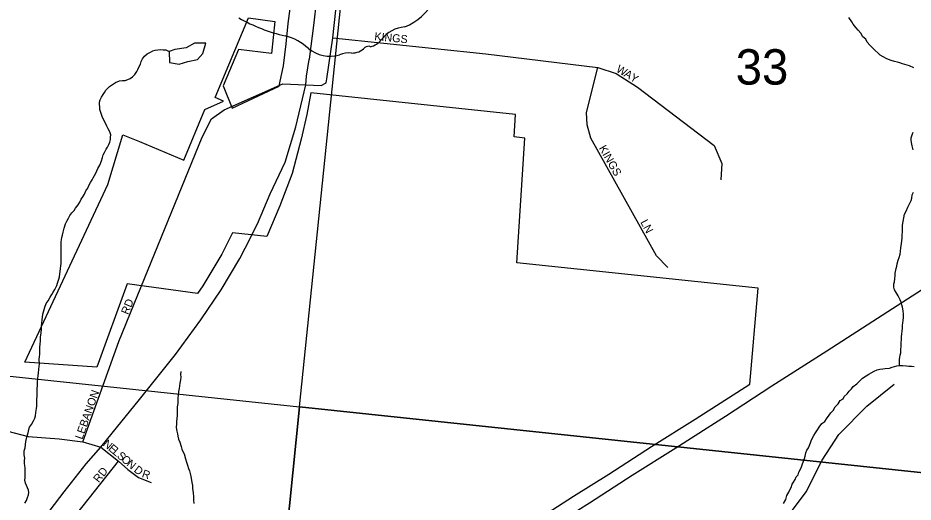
# Model space of a CAD drawing. Extents: x 0 to 34, y -4 to 22.
# Drawn here: x 5.48 to 6.225, y 18.636 to 19.039 of the extents above; entities that cross this region are included whole.
import ezdxf

# ---------------------------------------------------------------- set-up
doc = ezdxf.new("R2010")
doc.units = 0
for name, color, linetype in [('GM_X_City_Street', 7, 'Continuous'), ('GM_X_City_Street_Text', 7, 'Continuous'), ('GM_X_Corporation', 7, 'Continuous'), ('GM_X_Interstate_Route', 7, 'Continuous'), ('GM_X_Minor_Lake', 7, 'Continuous'), ('GM_X_Minor_River', 7, 'Continuous'), ('GM_X_Section', 7, 'Continuous'), ('GM_X_Section_Text', 7, 'Continuous'), ('GM_X_State_Route', 7, 'Continuous'), ('GM_X_State_Shield', 7, 'Continuous'), ('GM_X_Township_Road', 7, 'Continuous'), ('GM_X_Township_Subdivision', 7, 'Continuous'), ('GM_X_Township_Subdivision_Text', 7, 'Continuous')]:
    doc.layers.add(name, color=color, linetype=linetype)

msp = doc.modelspace()

# ---------------------------------------------------------------- linework, layer by layer
at = {"layer": 'GM_X_City_Street'}
for points in [[(5.5336, 18.68646), (5.56362, 18.76998), (5.57641, 18.80132)], [(5.43147, 18.72305), (5.44706, 18.70841), (5.46488, 18.69696), (5.4881, 18.69091), (5.51387, 18.68901), (5.5336, 18.68646), (5.54851, 18.68204)], [(5.54851, 18.68204), (5.56319, 18.67039), (5.57114, 18.66339), (5.58005, 18.65671), (5.59039, 18.65273)], [(5.4946, 18.45454), (5.49947, 18.50317), (5.5051, 18.56489), (5.50997, 18.598), (5.52342, 18.61996), (5.56319, 18.67039)]]:
    msp.add_lwpolyline(points, dxfattribs=at)
at = {"layer": 'GM_X_Corporation'}
msp.add_lwpolyline([(5.91163, 18.62168), (5.94235, 18.64129), (5.97171, 18.6596), (6.00706, 18.68258), (6.04348, 18.70527), (6.08899, 18.73454), (6.09598, 18.81442), (5.89507, 18.83552), (5.90164, 18.93939), (5.89291, 18.94046), (5.89388, 18.9591), (5.72354, 18.97701), (5.72013, 18.95913), (5.71554, 18.93847), (5.70789, 18.9099), (5.69769, 18.88286), (5.68692, 18.85739), (5.65819, 18.86041), (5.64924, 18.84259), (5.63363, 18.81647), (5.62915, 18.80991), (5.57066, 18.81813), (5.5454, 18.74872), (5.48541, 18.75292), (5.55441, 18.90085), (5.56703, 18.94213), (5.58074, 18.93645), (5.61766, 18.92103), (5.63523, 18.9631), (5.65063, 18.97015), (5.64373, 18.97305), (5.67144, 19.03934), (5.69351, 19.03635), (5.69071, 19.00969), (5.66319, 19.01307), (5.65042, 18.98299), (5.65797, 18.96431), (5.69721, 18.98261), (5.69787, 18.98682), (5.70059, 18.99961), (5.70283, 19.01787), (5.70462, 19.03484), (5.72604, 19.19476)], dxfattribs=at)
at = {"layer": 'GM_X_Interstate_Route'}
for points in [[(6.05663, 18.70015), (6.06876, 18.70795), (6.10738, 18.733), (6.15306, 18.76216), (6.19548, 18.78954), (6.23682, 18.81613)], [(5.58974, 18.44825), (5.59536, 18.45015), (5.62153, 18.4581), (5.65043, 18.46839), (5.67448, 18.47773), (5.69613, 18.48713), (5.72051, 18.49886), (5.74599, 18.51191), (5.77473, 18.52675), (5.80243, 18.54296), (5.83907, 18.56351), (5.86813, 18.58075), (5.89557, 18.59777), (5.9263, 18.61738), (5.95565, 18.63569), (5.99101, 18.65867), (6.02743, 18.68136), (6.05663, 18.70015)]]:
    msp.add_lwpolyline(points, dxfattribs=at)
at = {"layer": 'GM_X_Minor_Lake'}
for points in [[(5.63353, 19.0099), (5.63615, 19.0184), (5.62651, 19.01836), (5.61971, 19.01451), (5.61032, 19.0131)], [(5.61032, 19.0131), (5.60544, 19.01138)], [(5.60544, 19.01138), (5.60575, 19.00227), (5.61376, 19.00101), (5.62105, 19.00324), (5.62912, 19.00465), (5.63353, 19.0099)]]:
    msp.add_lwpolyline(points, dxfattribs=at)
at = {"layer": 'GM_X_Minor_River'}
for points in [[(6.22574, 18.99778), (6.22205, 18.9995), (6.21807, 19.00069), (6.21621, 19.00128), (6.21409, 19.00188), (6.21197, 19.00248), (6.20958, 19.00309), (6.20666, 19.00398), (6.20322, 19.00542), (6.20007, 19.00712), (6.1977, 19.00853), (6.19588, 19.01019), (6.19354, 19.0124), (6.19095, 19.01488), (6.18887, 19.01682), (6.1868, 19.01928), (6.18554, 19.02173), (6.1832, 19.02367), (6.18142, 19.02666), (6.17936, 19.02913), (6.17729, 19.03133), (6.17525, 19.03433), (6.17397, 19.03624), (6.17141, 19.03979)], [(5.55483, 18.94712), (5.55356, 18.9493), (5.55257, 18.95174), (5.55055, 18.95527), (5.54981, 18.95743), (5.54882, 18.95986), (5.54786, 18.9631), (5.54767, 18.96551), (5.54746, 18.96739), (5.54752, 18.96926), (5.54812, 18.97111), (5.54927, 18.97348), (5.55041, 18.97558), (5.55154, 18.97741), (5.55268, 18.97925), (5.55573, 18.98236), (5.55819, 18.98389), (5.56093, 18.98567), (5.56418, 18.98691), (5.56661, 18.98737), (5.56875, 18.9873), (5.57118, 18.98803), (5.57309, 18.98904), (5.57501, 18.99031), (5.57695, 18.99239), (5.57864, 18.99474), (5.5795, 18.99659), (5.58065, 18.99895), (5.58152, 19.0008), (5.58213, 19.00318), (5.58327, 19.00529), (5.58496, 19.00764), (5.58716, 19.00944), (5.58989, 19.01096), (5.5918, 19.01197), (5.59396, 19.01244), (5.59612, 19.0129), (5.598, 19.01311), (5.6004, 19.01277), (5.60282, 19.01296), (5.60544, 19.01138)], [(5.48928, 18.69857), (5.49097, 18.70092), (5.49241, 18.70408), (5.49355, 18.70619), (5.49415, 18.70804), (5.49452, 18.71096), (5.49489, 18.71416), (5.49523, 18.71628), (5.49532, 18.71895), (5.4954, 18.72162), (5.49551, 18.72482), (5.4956, 18.72749), (5.49571, 18.73096), (5.49579, 18.73337), (5.4959, 18.73657), (5.49625, 18.73923), (5.49632, 18.74136), (5.49668, 18.74402), (5.49704, 18.74668), (5.49712, 18.74935), (5.49745, 18.75121), (5.49732, 18.75522), (5.49765, 18.75735), (5.49773, 18.75948), (5.49784, 18.76295), (5.49791, 18.76509), (5.49801, 18.76802), (5.49836, 18.77042), (5.49847, 18.77389), (5.49884, 18.77708), (5.49923, 18.78054), (5.49931, 18.78321), (5.49938, 18.78508), (5.49975, 18.78827), (5.50009, 18.7904), (5.50043, 18.79279), (5.50076, 18.79465), (5.50137, 18.79677), (5.50197, 18.79862), (5.50313, 18.80153), (5.50482, 18.80388), (5.50653, 18.80703), (5.50767, 18.80913), (5.5088, 18.81097), (5.51022, 18.81333), (5.51194, 18.81675), (5.51254, 18.8186), (5.51373, 18.82204), (5.51405, 18.8239), (5.5144, 18.82629), (5.51474, 18.82842), (5.51509, 18.83081), (5.51542, 18.83294), (5.51549, 18.83507), (5.51562, 18.83881), (5.51568, 18.84068), (5.51547, 18.84255), (5.51555, 18.84469), (5.51562, 18.84682), (5.51543, 18.84923), (5.51554, 18.8527), (5.51588, 18.85483), (5.51621, 18.85669), (5.51654, 18.85855), (5.51715, 18.86093), (5.51807, 18.86438), (5.51927, 18.86808), (5.52041, 18.87018), (5.52157, 18.87282), (5.52271, 18.87492), (5.52439, 18.87727), (5.52633, 18.87908), (5.52746, 18.88092), (5.5297, 18.88379), (5.53111, 18.88588), (5.53227, 18.88852), (5.53366, 18.89034), (5.53508, 18.8927), (5.53624, 18.89534), (5.53766, 18.8977), (5.53853, 18.89981), (5.53996, 18.90244), (5.54137, 18.90453), (5.54223, 18.90637), (5.54336, 18.90821), (5.54449, 18.91004), (5.54623, 18.914), (5.54767, 18.91689), (5.54912, 18.92032), (5.55002, 18.92323), (5.55063, 18.92535), (5.55177, 18.92745), (5.55293, 18.93009), (5.55406, 18.93192), (5.5552, 18.93402), (5.55607, 18.93587), (5.55668, 18.93825), (5.55674, 18.94012), (5.5568, 18.94199), (5.55609, 18.94468), (5.55483, 18.94712)], [(6.2251, 18.92968), (6.22414, 18.93292), (6.22369, 18.9356), (6.22349, 18.93775), (6.22355, 18.93961), (6.22417, 18.942), (6.22505, 18.94438)], [(6.21381, 18.74998), (6.21371, 18.75505), (6.21403, 18.75691), (6.21436, 18.75877), (6.21469, 18.76063), (6.21478, 18.7633), (6.21515, 18.76623), (6.21523, 18.7689), (6.21532, 18.77157), (6.2154, 18.77397), (6.21575, 18.77636), (6.21582, 18.7785), (6.21617, 18.78116), (6.21625, 18.78356), (6.21658, 18.78542), (6.21665, 18.78755), (6.217, 18.78995), (6.2171, 18.79288), (6.21665, 18.79557), (6.21621, 18.79852), (6.21575, 18.80067), (6.21502, 18.80283), (6.21427, 18.80472), (6.21251, 18.80798), (6.21099, 18.8107), (6.20946, 18.81315), (6.209, 18.81531), (6.20909, 18.81797), (6.20942, 18.81983), (6.20976, 18.82223), (6.21012, 18.82489), (6.21019, 18.82702), (6.21085, 18.83074), (6.21145, 18.83286), (6.21178, 18.83472), (6.21268, 18.83763), (6.21357, 18.84001), (6.21419, 18.84266), (6.21454, 18.84506), (6.21491, 18.84825), (6.21528, 18.85144), (6.21563, 18.85384), (6.21598, 18.85623), (6.21606, 18.85863), (6.21614, 18.8613), (6.21624, 18.86424), (6.21633, 18.86691), (6.21669, 18.86983), (6.21734, 18.87302), (6.21797, 18.87594), (6.21913, 18.87857), (6.22057, 18.88174), (6.22229, 18.88516), (6.22344, 18.88752), (6.22404, 18.88938), (6.22439, 18.89204), (6.22528, 18.89441)], [(6.13257, 18.66726), (6.13462, 18.67254), (6.13523, 18.67465), (6.13559, 18.67731), (6.13646, 18.67942), (6.13787, 18.68152), (6.13961, 18.68574), (6.1405, 18.68812), (6.14249, 18.6918), (6.14363, 18.6939), (6.14533, 18.69652), (6.14674, 18.69861), (6.14898, 18.70175), (6.15145, 18.70354), (6.15286, 18.70563), (6.15511, 18.70877), (6.15651, 18.7106), (6.15845, 18.71267), (6.16016, 18.71556), (6.16265, 18.71816), (6.16435, 18.72077), (6.16681, 18.7223), (6.16767, 18.72414), (6.17016, 18.72647), (6.17184, 18.72856), (6.17378, 18.73064), (6.17518, 18.73246), (6.17821, 18.73477), (6.18015, 18.73685), (6.18291, 18.73944), (6.18593, 18.74148), (6.18812, 18.74275), (6.19003, 18.74403), (6.19275, 18.74528), (6.19521, 18.74654), (6.19737, 18.74701), (6.19978, 18.7472), (6.20167, 18.74741), (6.20543, 18.74783), (6.2076, 18.74856), (6.2095, 18.74931), (6.21139, 18.74978), (6.21381, 18.74998), (6.21649, 18.75016), (6.21943, 18.7498), (6.22156, 18.74947), (6.2237, 18.7494), (6.22583, 18.74907)], [(5.61513, 18.74491), (5.61505, 18.74251), (5.61524, 18.74037), (5.6149, 18.73797), (5.61427, 18.73532), (5.6142, 18.73318), (5.61385, 18.73079), (5.61324, 18.72841), (5.61288, 18.72574), (5.61279, 18.72281), (5.61271, 18.72041), (5.61264, 18.71827), (5.61228, 18.71561), (5.61219, 18.71294), (5.61211, 18.71054), (5.61204, 18.70841), (5.61196, 18.70601), (5.61161, 18.70334), (5.61155, 18.70148), (5.61145, 18.69854), (5.61188, 18.69532), (5.61234, 18.69317), (5.61282, 18.69129), (5.61326, 18.6886), (5.61426, 18.68617), (5.61548, 18.68266), (5.61594, 18.6805), (5.61694, 18.67834), (5.61795, 18.67644), (5.61916, 18.67239), (5.61987, 18.6697), (5.62086, 18.667), (5.62157, 18.6643), (5.62231, 18.66241), (5.62304, 18.66025), (5.62349, 18.65757), (5.6242, 18.65461), (5.6244, 18.65273), (5.62485, 18.65004), (5.62504, 18.64763), (5.62546, 18.64415), (5.62588, 18.64066), (5.62579, 18.63799), (5.62596, 18.63505)], [(5.48532, 18.63538), (5.48674, 18.63774), (5.48762, 18.64012), (5.48823, 18.6425), (5.48856, 18.64436), (5.48836, 18.64624), (5.48762, 18.64813), (5.48661, 18.65003), (5.48588, 18.65219), (5.48542, 18.65461), (5.48548, 18.65648), (5.48561, 18.66022), (5.48567, 18.66208), (5.48549, 18.66476), (5.48528, 18.66664), (5.48508, 18.66878), (5.48515, 18.67092), (5.48522, 18.67278), (5.48478, 18.67574), (5.48488, 18.67894), (5.48551, 18.68159), (5.48621, 18.68664), (5.48687, 18.69036), (5.48806, 18.69407), (5.48869, 18.69672), (5.48928, 18.69857)], [(6.11705, 18.63514), (6.11903, 18.63855), (6.11994, 18.64173), (6.12164, 18.64462), (6.12251, 18.64646), (6.12338, 18.64857), (6.12427, 18.65122), (6.12541, 18.65305), (6.12682, 18.65514), (6.12769, 18.65725), (6.12936, 18.65907), (6.12996, 18.66119), (6.13196, 18.66487), (6.13257, 18.66726)]]:
    msp.add_lwpolyline(points, dxfattribs=at)
at = {"layer": 'GM_X_Section'}
for points in [[(5.05898, 19.39206), (4.99815, 18.79148), (5.71418, 18.71571), (5.78137, 19.37167), (5.57772, 19.39206)], [(5.78137, 19.37167), (6.48626, 19.29903), (6.41744, 18.64125), (5.71418, 18.71571)], [(4.99815, 18.79148), (5.71418, 18.71571), (5.63665, 17.94928), (4.91493, 18.01957), (4.99198, 18.73294)], [(5.71418, 18.71571), (6.41744, 18.64125), (6.34502, 17.8912), (5.93259, 17.93493), (5.63665, 17.94928)]]:
    msp.add_lwpolyline(points, close=True, dxfattribs=at)
at = {"layer": 'GM_X_State_Route'}
for points in [[(5.72226, 19.00504), (5.72635, 19.03542), (5.72834, 19.05243), (5.72821, 19.06782), (5.72841, 19.06961)], [(5.67723, 18.86443), (5.67907, 18.8681), (5.68957, 18.893), (5.70218, 18.9192), (5.71094, 18.94869), (5.71918, 18.98362), (5.71984, 18.99079), (5.72223, 19.00488), (5.72226, 19.00504)], [(5.55794, 18.69361), (5.58083, 18.72168), (5.61091, 18.75923), (5.63194, 18.78816), (5.64886, 18.8129), (5.66447, 18.83902), (5.67317, 18.85635), (5.67723, 18.86443)], [(5.43894, 18.52999), (5.45035, 18.54793), (5.46423, 18.569), (5.48034, 18.59323), (5.49835, 18.61902), (5.51797, 18.64478), (5.53646, 18.66815), (5.54851, 18.68204), (5.55794, 18.69361)]]:
    msp.add_lwpolyline(points, dxfattribs=at)
at = {"layer": 'GM_X_State_Shield'}
for centre, radius, start, end in [((5.78299, 19.07746), 0.04924, 292.30889, 8.98584), ((5.73369, 19.16303), 0.14215, 240.41292, 257.1985), ((5.80375, 19.00502), 0.02697, 94.40312, 142.57675), ((5.69131, 18.98129), 0.04448, 47.18416, 75.83597), ((5.76958, 19.03092), 0.01591, 282.87319, 323.27711), ((5.73941, 19.03575), 0.02822, 230.70037, 286.29184), ((5.75572, 18.98704), 0.02319, 85.69512, 111.20995), ((5.75778, 19.0252), 0.01504, 268.77702, 315.54927), ((5.77139, 19.01156), 0.00423, 65.75173, 132.64842)]:
    msp.add_arc(centre, radius, start, end, dxfattribs=at)
at = {"layer": 'GM_X_Township_Road'}
for points in [[(5.73668, 18.98871), (5.74176, 19.02281), (5.76367, 19.22505)], [(5.57641, 18.80132), (5.63303, 18.94009), (5.64081, 18.95546), (5.65144, 18.96277), (5.70018, 18.98455), (5.71918, 18.98362), (5.73206, 18.98309), (5.73618, 18.98535), (5.73668, 18.98871)], [(6.11119, 18.58335), (6.11237, 18.58734), (6.11624, 18.60948), (6.11856, 18.61961), (6.12134, 18.62519), (6.13588, 18.64475), (6.14921, 18.67129), (6.16324, 18.69246), (6.18643, 18.71616), (6.20925, 18.73451)]]:
    msp.add_lwpolyline(points, dxfattribs=at)
at = {"layer": 'GM_X_Township_Subdivision'}
for points in [[(5.74176, 19.02281), (5.86918, 19.00957), (5.96262, 18.99814), (5.97765, 18.99324), (5.99562, 18.9818), (6.05933, 18.93312), (6.06586, 18.91809), (6.06488, 18.9047)], [(6.02078, 18.83152), (6.0113, 18.84132), (5.95674, 18.93933), (5.95347, 18.95044), (5.95315, 18.96056), (5.96262, 18.99814)]]:
    msp.add_lwpolyline(points, dxfattribs=at)

# ---------------------------------------------------------------- texts
at = {"layer": 'GM_X_City_Street_Text'}
for s, height, rotation, p in [('RD', 0.006667, 67.62244, (5.57133, 18.7919)), ('LEBANON', 0.006667, 70.46394, (5.53317, 18.68801)), ('N', 0.00667, 319.76621, (5.54984, 18.68385)), ('E', 0.00667, 319.75723, (5.55431, 18.68006)), ('L', 0.00667, 319.77826, (5.5579, 18.67703)), ('S', 0.00667, 319.75723, (5.56148, 18.674)), ('O', 0.00667, 319.76621, (5.56506, 18.67096)), ('N', 0.00667, 319.76621, (5.56954, 18.66718)), ('RD', 0.006667, 51.33663, (5.54687, 18.652)), ('D', 0.00667, 322.13416, (5.5756, 18.66206)), ('R', 0.00667, 340.85431, (5.58231, 18.65733))]:
    msp.add_text(s, height=height, rotation=rotation, dxfattribs=at).set_placement(p)
at = {"layer": 'GM_X_Section_Text'}
msp.add_text('33', height=0.029444, rotation=0.00001, dxfattribs=at).set_placement((6.07731, 18.9839))
at = {"layer": 'GM_X_Township_Subdivision_Text'}
for s, height, rotation, p in [('KINGS', 0.006667, 354.56261, (5.77618, 19.02089)), ('W', 0.00667, 329.3563, (5.97715, 18.99501)), ('A', 0.00667, 328.39536, (5.98368, 18.99114)), ('Y', 0.00667, 328.40359, (5.98868, 18.98806)), ('KINGS', 0.006667, 299.57857, (5.96312, 18.93109)), ('LN', 0.006667, 297.90673, (5.99775, 18.86945))]:
    msp.add_text(s, height=height, rotation=rotation, dxfattribs=at).set_placement(p)

doc.saveas('drawing.dxf')
